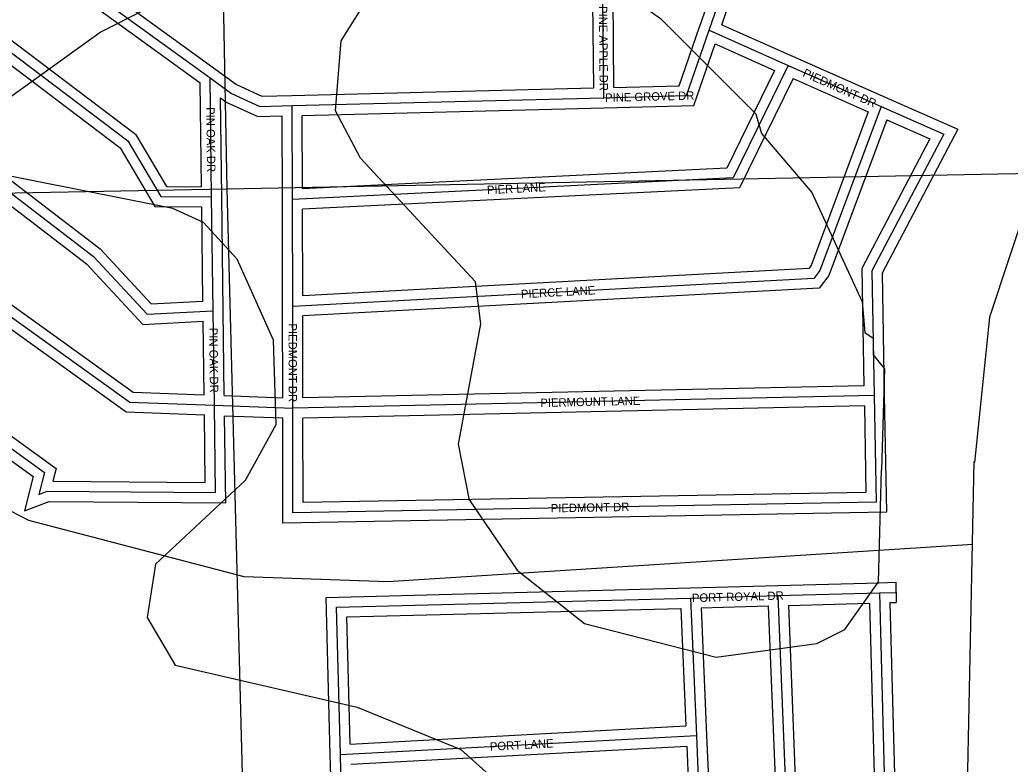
# Model space of a CAD drawing. Extents: x 457167 to 656239, y 1787309 to 1969297.
# Drawn here: x 589397 to 592343, y 1880744 to 1882959 of the extents above; entities that cross this region are included whole.
import ezdxf

# ---------------------------------------------------------------- set-up
doc = ezdxf.new("R2010")
doc.units = 0
for name, color, linetype in [('Level 1', 7, 'Continuous'), ('Level 31', 7, 'Continuous'), ('Level 32', 7, 'Continuous'), ('Level 34', 7, 'Continuous'), ('Level 5', 7, 'Continuous'), ('Level 7', 7, 'Continuous')]:
    doc.layers.add(name, color=color, linetype=linetype)

msp = doc.modelspace()

# ---------------------------------------------------------------- linework, layer by layer
at = {"layer": 'Level 1'}
for p, q in [((589905.567, 1887744.496), (590013.181, 1882456.453)), ((590013.181, 1882456.453), (595366.422, 1882558.66)), ((585153.869, 1882363.496), (590013.181, 1882456.453)), ((590013.181, 1882456.453), (590121.509, 1878257.855))]:
    msp.add_line(p, q, dxfattribs=at)
at = {"layer": 'Level 31'}
for p, q in [((591447.452, 1882927.849), (591601.227, 1883375.219)), ((591134.424, 1882726.941), (591131.475, 1883041.493)), ((591447.452, 1882927.849), (591682.972, 1882823.437)), ((591682.972, 1882823.437), (591958.859, 1882701.504)), ((589967.479, 1882431.915), (589962.702, 1882786.471)), ((590207.164, 1882703.852), (591134.424, 1882726.941)), ((590207.941, 1882424.214), (590207.164, 1882703.852)), ((589971.967, 1882093.36), (589967.479, 1882431.915)), ((590208.649, 1882106.028), (590207.941, 1882424.214)), ((589975.602, 1881811.897), (589971.967, 1882093.36)), ((590209.068, 1881803.118), (590208.649, 1882106.028)), ((591938.609, 1881840.444), (590209.068, 1881803.118)), ((589975.602, 1881811.897), (590209.068, 1881803.118)), ((591392.349, 1881238.121), (591652.248, 1881245.303)), ((591392.349, 1881238.121), (591409.769, 1880828.997)), ((591652.248, 1881245.303), (591953.819, 1881253.506)), ((591652.248, 1881245.303), (591719.917, 1879540.452)), ((591953.819, 1881253.506), (592003.445, 1881254.876)), ((591953.819, 1881253.506), (591990.314, 1879909.803)), ((590350.388, 1880771.953), (591409.769, 1880828.997)), ((591409.769, 1880828.997), (591424.127, 1880487.88)), ((590358.139, 1880477.757), (590350.388, 1880771.953))]:
    msp.add_line(p, q, dxfattribs=at)
for points in [[(588848.982, 1883257.206), (589717.759, 1882598.545), (589816.071, 1882432.912), (589967.479, 1882431.915)], [(589503.345, 1883118.931), (589612.944, 1883040.552), (589962.702, 1882786.471)], [(588644.625, 1883000.486), (589615.674, 1882254.726), (589775.369, 1882083.166), (589971.967, 1882093.36)], [(591134.424, 1882726.941), (591380.316, 1882733.42), (591447.452, 1882927.849)], [(591682.972, 1882823.437), (591518.895, 1882488.45), (590207.941, 1882424.214)], [(589962.702, 1882786.471), (590026.237, 1882740.175), (590110.779, 1882701.478), (590207.164, 1882703.852)], [(588440.267, 1882743.766), (588245.79, 1882500.121), (589470.428, 1881611.711), (589453.77, 1881546.286)], [(588440.267, 1882743.766), (589723.689, 1881821.439), (589975.602, 1881811.897)], [(591958.859, 1882701.504), (591777.024, 1882212.726), (591759.171, 1882189.484), (590208.649, 1882106.028)], [(591958.859, 1882701.504), (592145.752, 1882618.998), (591931.933, 1882211.73), (591938.609, 1881840.444)], [(591938.609, 1881840.444), (591944.104, 1881522.979), (590209.469, 1881491.48), (590209.068, 1881803.118)], [(589453.77, 1881546.286), (589478.599, 1881555.696), (589978.957, 1881551.891), (589975.602, 1881811.897)], [(590350.388, 1880771.953), (590338.758, 1881210.885), (591392.349, 1881238.121)]]:
    msp.add_lwpolyline(points, dxfattribs=at)
at = {"layer": 'Level 32'}
for p, q in [((591419.082, 1882937.601), (591572.856, 1883384.971)), ((591484.77, 1882944.121), (591620.664, 1883339.473)), ((591164.139, 1882757.734), (591161.475, 1883041.774)), ((591104.149, 1882756.196), (591101.757, 1883011.341)), ((591484.77, 1882944.121), (591695.131, 1882850.863)), ((591465.15, 1882887.186), (591642.321, 1882808.643)), ((591695.1, 1882850.877), (591970.988, 1882728.943)), ((589937.07, 1882462.116), (589932.908, 1882771.033)), ((591697.227, 1882784.336), (591920.891, 1882685.484)), ((590206.417, 1882733.843), (591104.149, 1882756.196)), ((589997.478, 1882432.318), (589993.509, 1882726.902)), ((590177.941, 1882424.13), (590177.249, 1882673.105)), ((590237.246, 1882674.591), (591135.172, 1882696.949)), ((590237.854, 1882455.716), (590237.246, 1882674.59)), ((590001.964, 1882093.756), (589997.478, 1882432.312)), ((590178.649, 1882105.961), (590177.941, 1882424.146)), ((589941.588, 1882121.824), (589937.873, 1882402.108)), ((590238.58, 1882137.683), (590238.006, 1882395.649)), ((590005.233, 1881840.804), (590001.965, 1882093.746)), ((590179.025, 1881834.268), (590178.649, 1882105.986)), ((589945.197, 1881843.071), (589942.372, 1882061.782)), ((590239.026, 1881833.771), (590238.689, 1882077.601)), ((591908.076, 1881869.792), (590239.027, 1881833.771)), ((590005.233, 1881840.804), (590179.025, 1881834.268)), ((591909.135, 1881809.8), (590239.107, 1881773.757)), ((590006.009, 1881780.732), (590179.105, 1881774.222)), ((591391.52, 1881268.109), (591651.419, 1881275.292)), ((591651.432, 1881275.292), (591953.004, 1881283.496)), ((591952.992, 1881283.496), (592002.618, 1881284.865)), ((592002.618, 1881284.865), (592004.273, 1881224.886)), ((591363.631, 1881207.366), (591378.534, 1880857.359)), ((591423.618, 1881208.971), (591439.743, 1880830.272)), ((591423.619, 1881208.971), (591623.448, 1881214.494)), ((591623.448, 1881214.494), (591688.746, 1879569.373)), ((591683.43, 1881216.14), (591924.645, 1881222.701)), ((591683.43, 1881216.139), (591748.708, 1879571.545)), ((591924.645, 1881222.701), (591960.324, 1879908.988)), ((591984.624, 1881224.343), (592004.273, 1881224.886)), ((591984.624, 1881224.343), (592019.412, 1879943.457)), ((590379.562, 1880803.568), (591378.534, 1880857.358)), ((591439.744, 1880830.258), (591454.102, 1880489.141)), ((590381.148, 1880743.566), (591381.072, 1880797.407)), ((591381.072, 1880797.407), (591392.85, 1880517.585)), ((590328.149, 1880476.967), (590320.399, 1880771.163))]:
    msp.add_line(p, q, dxfattribs=at)
for points in [[(588891.584, 1883262.555), (589740.56, 1882618.905), (589833.217, 1882462.801), (589937.07, 1882462.116)], [(588854.206, 1883215.596), (589694.957, 1882578.184), (589798.924, 1882403.024), (589937.872, 1882402.107)], [(589545.456, 1883125.699), (589630.485, 1883064.89), (589980.334, 1882810.742)], [(589485.894, 1883094.53), (589595.402, 1883016.215), (589932.908, 1882771.033)], [(588687.11, 1883005.684), (589635.93, 1882276.996), (589787.791, 1882113.851), (589941.588, 1882121.824)], [(588649.736, 1882958.733), (589595.419, 1882232.455), (589762.945, 1882052.481), (589942.372, 1882061.783)], [(591164.139, 1882757.734), (591358.744, 1882762.863), (591419.095, 1882937.641)], [(591135.215, 1882696.95), (591401.889, 1882703.976), (591465.151, 1882887.186)], [(589980.369, 1882810.716), (590041.466, 1882766.198), (590116.965, 1882731.641), (590206.424, 1882733.844)], [(591642.321, 1882808.642), (591499.741, 1882517.547), (590237.855, 1882455.715)], [(588416.819, 1882762.482), (588202.745, 1882494.284), (589436.332, 1881599.384), (589410.467, 1881497.791)], [(591697.227, 1882784.336), (591538.049, 1882459.351), (590238.006, 1882395.65)], [(588483.367, 1882749.736), (589733.856, 1881851.076), (589945.197, 1881843.071)], [(588445.922, 1882702.759), (588288.834, 1882505.958), (589504.524, 1881624.04), (589494.732, 1881585.576)], [(588445.922, 1882702.759), (589713.521, 1881791.801), (589945.973, 1881782.996)], [(589993.509, 1882726.901), (590011.008, 1882714.151), (590104.593, 1882671.316), (590177.249, 1882673.105)], [(591970.975, 1882728.949), (592187.239, 1882633.478), (591962.066, 1882204.586), (591968.604, 1881840.984)], [(591920.892, 1882685.484), (591750.48, 1882227.419), (591743.783, 1882218.7), (590238.58, 1882137.683)], [(591975.875, 1882661.198), (591803.567, 1882198.032), (591774.559, 1882160.269), (590238.69, 1882077.601)], [(591975.875, 1882661.198), (592104.266, 1882604.519), (591901.799, 1882218.873), (591908.076, 1881869.792)], [(591968.604, 1881840.964), (591974.619, 1881493.528), (590179.509, 1881460.929), (590179.106, 1881774.222)], [(591909.135, 1881809.8), (591913.589, 1881552.431), (590239.43, 1881522.03), (590239.106, 1881773.757)], [(589410.467, 1881497.791), (589483.983, 1881525.654), (590009.35, 1881521.657), (590006.009, 1881780.732)], [(589494.732, 1881585.576), (589948.564, 1881582.123), (589945.973, 1881782.996)], [(590320.399, 1880771.159), (590307.973, 1881240.1), (591391.574, 1881268.111)], [(590379.562, 1880803.568), (590369.543, 1881181.671), (591363.632, 1881207.366)]]:
    msp.add_lwpolyline(points, dxfattribs=at)
at = {"layer": 'Level 5'}
msp.add_line((592200.252, 1879852.181), (592235.508, 1881644.465), dxfattribs=at)
for points in [[(589593.534, 1891749.371), (589860.223, 1891503.8), (590240.538, 1891130.391), (590605.829, 1890348.281), (591095.849, 1889047.043), (591395.322, 1888067.967), (591769.498, 1886873.49), (592049.55, 1886047.907), (592388.467, 1884856.408), (592753.095, 1883621.231), (592578.312, 1882969.164), (592281.913, 1882073.67), (592236.638, 1881641.383)], [(592231.766, 1881397.391), (590491.578, 1881286.251), (590064.717, 1881301.191), (589424.099, 1881468.5), (589343.247, 1881510.171)]]:
    msp.add_lwpolyline(points, dxfattribs=at)
at = {"layer": 'Level 7'}
for points in [[(590068.008, 1881588.431), (590159.877, 1881755.066), (590151.793, 1882005.152), (590043.679, 1882247.037), (589943.775, 1882355.51), (589852.114, 1882397.291), (589302.044, 1882506.25), (589252.063, 1882539.661), (589277.202, 1882664.674), (589635.914, 1882922.712), (590294.838, 1883255.473)], [(590734.848, 1881529.364), (590701.665, 1881696.118), (590768.741, 1882054.516), (590752.199, 1882179.56), (590410.799, 1882546.756), (590335.936, 1882688.54), (590352.804, 1882896.945), (590436.333, 1883030.229), (590553.104, 1883113.461), (590778.315, 1883213.275), (590928.368, 1883229.786), (591303.236, 1882962.591), (591586.344, 1882678.866), (591602.955, 1882620.505), (591752.85, 1882445.281), (591902.547, 1882120.004), (591910.778, 1882028.302), (591935.789, 1882011.591), (591935.729, 1881961.581), (591969.04, 1881919.86), (591960.374, 1881619.752)], [(590068.008, 1881588.431), (589800.957, 1881338.635), (589775.789, 1881180.241), (589859.022, 1881038.457), (590400.712, 1880912.827), (590709.028, 1880787.456), (590867.292, 1880645.573), (590975.397, 1880412.028), (590991.979, 1880320.296), (590966.741, 1880095.241), (590883.252, 1879970.296), (590599.619, 1879812.201), (590382.906, 1879837.441), (590207.943, 1879920.992), (590041.418, 1880104.596), (589833.104, 1880204.827), (589166.075, 1880072.161), (588999.343, 1880089.03), (588816.049, 1880155.921), (588599.592, 1880456.256), (588449.896, 1880773.204), (588441.852, 1881064.971), (588792.816, 1881856.571), (588826.354, 1882039.906)], [(590734.848, 1881529.364), (590876.343, 1881320.79), (591076.248, 1881162.196), (591467.925, 1881061.736), (591768.089, 1881103.099), (591851.489, 1881144.681), (591951.689, 1881286.294), (591960.374, 1881619.752)]]:
    msp.add_lwpolyline(points, dxfattribs=at)

# ---------------------------------------------------------------- texts
at = {"layer": 'Level 34'}
for s, rotation, p in [('PINE APPLE DR', 270.536492, (591119.367, 1882999.843)), ('PIEDMONT DR', 336.155856, (591723.822, 1882791.717)), ('PINE GROVE DR', 1.508908, (591138.214, 1882714.537)), ('PIN OAK DR', 270.771169, (589951.384, 1882698.78)), ('PIER LANE', 2.804892, (590787.114, 1882440.078)), ('PIERCE LANE', 3.080597, (590888.343, 1882130.095)), ('PIN OAK DR', 270.739133, (589960.128, 1882042.223)), ('PIEDMONT DR', 270.078253, (590196.22, 1882055.186)), ('PIERMOUNT LANE', 1.236047, (590945.634, 1881806.511)), ('PIEDMONT DR', 1.040028, (590976.401, 1881492.905)), ('PORT ROYAL DR', 1.582842, (591396.55, 1881225.732)), ('PORT LANE', 3.081853, (590795.834, 1880783.421))]:
    msp.add_text(s, height=25, rotation=rotation, dxfattribs=at).set_placement(p)

doc.saveas('drawing.dxf')
